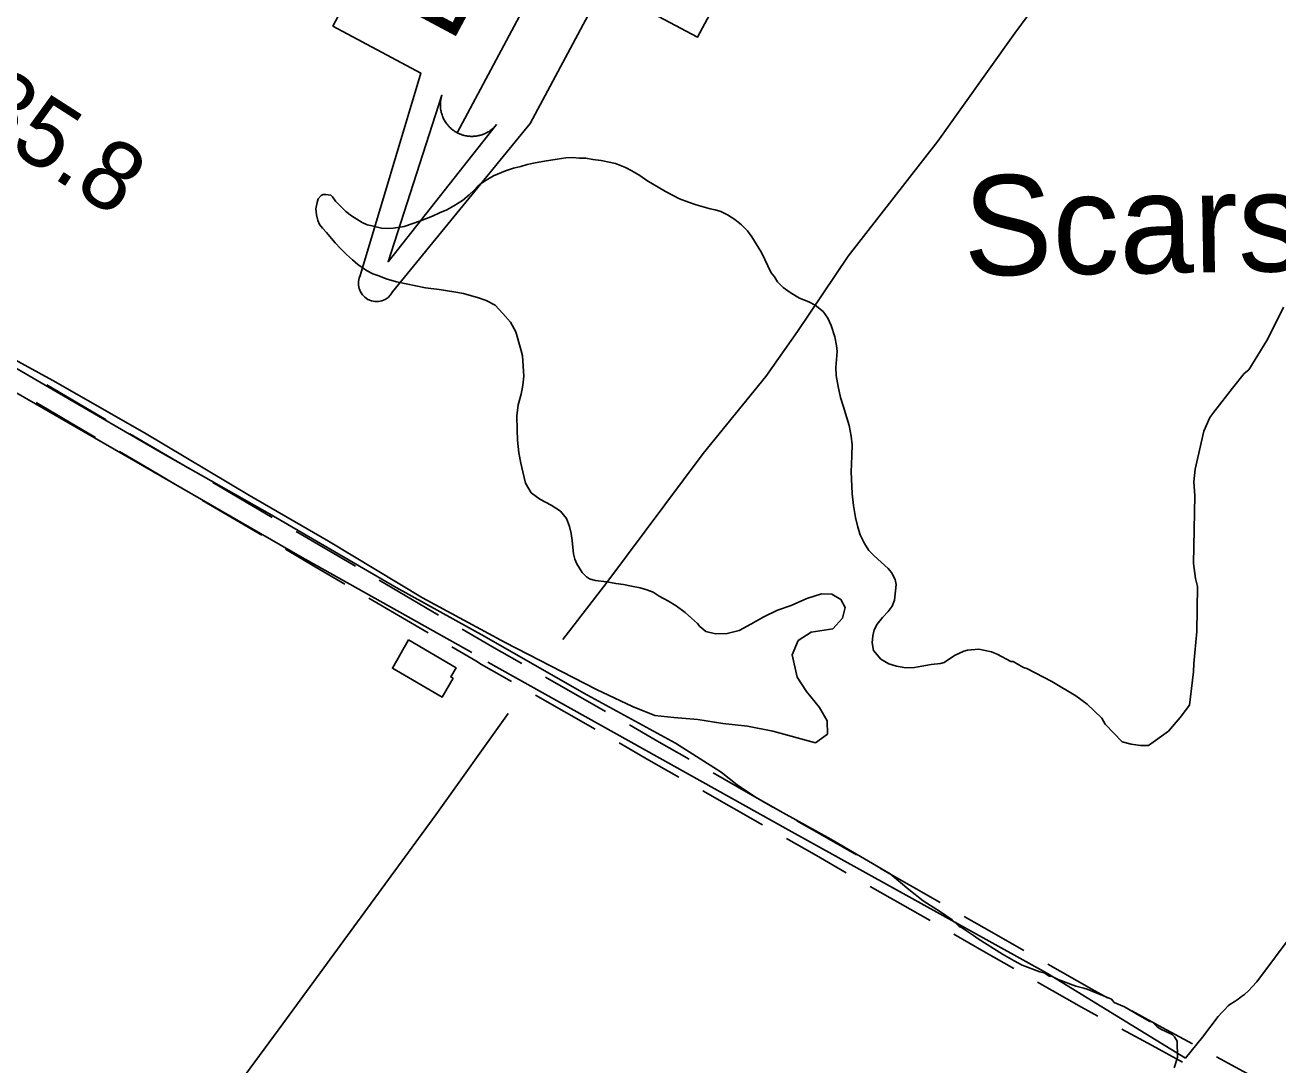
# Model space of a CAD drawing. Extents: x 3683613 to 3738215, y 469626 to 495384.
# Drawn here: x 3709739 to 3711559, y 488195 to 489705 of the extents above; entities that cross this region are included whole.
import ezdxf

# ---------------------------------------------------------------- set-up
doc = ezdxf.new("R2010")
doc.units = 0
for name, color, linetype in [('V-BLDG-OTLN', 7, 'Continuous'), ('V-ROAD-CNTR', 7, 'Continuous'), ('V-SITE-VEGE', 7, 'Continuous'), ('V-SURV-IDEN', 7, 'Continuous'), ('V-TOPO-GNAM-IDEN', 7, 'Continuous'), ('V-TOPO-SHOR', 7, 'Continuous'), ('V-TOPO-WATR-IDEN', 7, 'Continuous')]:
    doc.layers.add(name, color=color, linetype=linetype)

msp = doc.modelspace()

# ---------------------------------------------------------------- linework, layer by layer
at = {"layer": 'V-BLDG-OTLN'}
msp.add_lwpolyline([(3710296, 488812), (3710364.9, 488771.5), (3710357.2, 488758.5), (3710360.7, 488756.4), (3710344.6, 488728.9), (3710272.4, 488770.9)], close=True, dxfattribs=at)
at = {"layer": 'V-ROAD-CNTR'}
for points in [[(3709770.4, 489182.4), (3709856.6, 489131.8)], [(3709755.2, 489156.6), (3709841.4, 489105.9)], [(3709891.1, 489111.5), (3709934.2, 489086.2)], [(3709875.9, 489085.6), (3709919, 489060.3)], [(3709934.2, 489086.2), (3709977.3, 489060.8)], [(3709919, 489060.3), (3709962.1, 489035)], [(3710011.8, 489040.6), (3710098, 488989.9)], [(3709996.6, 489014.7), (3710082.8, 488964)], [(3710132.5, 488969.6), (3710175.6, 488944.3)], [(3710117.3, 488943.8), (3710160.4, 488918.4)], [(3710175.6, 488944.3), (3710218.7, 488919)], [(3710160.4, 488918.4), (3710203.5, 488893.1)], [(3710253.2, 488898.7), (3710339.4, 488848)], [(3710238, 488872.8), (3710324.2, 488822.2)], [(3710373.9, 488827.8), (3710408.5, 488807.4), (3710416.9, 488802.6)], [(3710358.7, 488801.9), (3710393.4, 488781.5), (3710402, 488776.6)], [(3710416.9, 488802.6), (3710460.3, 488777.8)], [(3710402, 488776.6), (3710445.4, 488751.8)], [(3710495, 488758), (3710581.9, 488708.4)], [(3710480.2, 488731.9), (3710567, 488682.3)], [(3710616.6, 488688.6), (3710660, 488663.8)], [(3710601.7, 488662.5), (3710645.1, 488637.7)], [(3710660, 488663.8), (3710703.4, 488639)], [(3710645.1, 488637.7), (3710688.6, 488612.9)], [(3710738.2, 488619.1), (3710825, 488569.5)], [(3710723.3, 488593.1), (3710810.1, 488543.5)], [(3710859.8, 488549.7), (3710903.2, 488524.9)], [(3710844.9, 488523.7), (3710888.3, 488498.9)], [(3710903.2, 488524.9), (3710946.6, 488500.1)], [(3710888.3, 488498.9), (3710931.7, 488474.1)], [(3710981.3, 488480.3), (3711068.2, 488430.7)], [(3710966.4, 488454.2), (3711053.3, 488404.6)], [(3711102.9, 488410.8), (3711146.3, 488386.1)], [(3711088, 488384.8), (3711131.4, 488360)], [(3711146.3, 488386.1), (3711189.7, 488361.3)], [(3711131.4, 488360), (3711174.9, 488335.2)], [(3711224.5, 488341.4), (3711288.1, 488305.1), (3711311.3, 488292.5)], [(3711209.6, 488315.4), (3711273.5, 488278.9), (3711297, 488266.1)], [(3711346.5, 488273.4), (3711390.4, 488249.5)], [(3711332.1, 488247), (3711376.1, 488223.2)], [(3711390.4, 488249.5), (3711434.3, 488225.7)], [(3711376.1, 488223.2), (3711420, 488199.3)], [(3711469.5, 488206.6), (3711557.4, 488158.9)]]:
    msp.add_lwpolyline(points, dxfattribs=at)
at = {"layer": 'V-SITE-VEGE'}
for p, q in [((3710524.3, 489512), (3710534.1, 489512.4)), ((3710534.1, 489512.4), (3710544.4, 489511.7)), ((3710436.8, 489493.2), (3710448.2, 489496.8)), ((3710448.2, 489496.8), (3710458.8, 489499.6)), ((3710458.8, 489499.6), (3710468.3, 489502.4)), ((3710468.3, 489502.4), (3710479.7, 489504.8)), ((3710479.7, 489504.8), (3710493.5, 489507.2)), ((3710493.5, 489507.2), (3710512, 489510)), ((3710512, 489510), (3710524.3, 489512)), ((3710544.4, 489511.7), (3710553.4, 489511.3)), ((3710553.4, 489511.3), (3710563.7, 489509.7)), ((3710563.7, 489509.7), (3710575.5, 489508.2)), ((3710575.5, 489508.2), (3710596.4, 489503.9)), ((3710596.4, 489503.9), (3710611.1, 489498)), ((3710611.1, 489498), (3710620.1, 489493.3)), ((3710402.1, 489475), (3710408.8, 489479.4)), ((3710408.8, 489479.4), (3710419.4, 489485.7)), ((3710419.4, 489485.7), (3710436.8, 489493.2)), ((3710620.1, 489493.3), (3710631.6, 489486.2)), ((3710631.6, 489486.2), (3710641.9, 489479.2)), ((3710641.9, 489479.2), (3710669.1, 489463.1)), ((3710169.1, 489457.1), (3710171.8, 489458.7)), ((3710171.8, 489458.7), (3710175.8, 489458.7)), ((3710175.8, 489458.7), (3710179.3, 489458.3)), ((3710179.3, 489458.3), (3710182.8, 489457.7)), ((3710374.5, 489450.1), (3710384, 489458.4)), ((3710384, 489458.4), (3710391.1, 489465.1)), ((3710391.1, 489465.1), (3710395.8, 489469.9)), ((3710395.8, 489469.9), (3710402.1, 489475)), ((3710669.1, 489463.1), (3710689.3, 489452.5)), ((3710161.2, 489438.1), (3710163.2, 489447.2)), ((3710163.2, 489447.2), (3710164.7, 489452.3)), ((3710164.7, 489452.3), (3710169.1, 489457.1)), ((3710182.8, 489457.7), (3710185.4, 489455.6)), ((3710185.4, 489455.6), (3710190, 489449.2)), ((3710190, 489449.2), (3710204.6, 489433.9)), ((3710351.7, 489436.6), (3710361.6, 489442.2)), ((3710361.6, 489442.2), (3710368.2, 489446.1)), ((3710368.2, 489446.1), (3710374.5, 489450.1)), ((3710689.3, 489452.5), (3710702.3, 489447.4)), ((3710702.3, 489447.4), (3710713.7, 489443.9)), ((3710713.7, 489443.9), (3710724, 489440.7)), ((3710724, 489440.7), (3710733.9, 489438)), ((3710162, 489429), (3710161.2, 489438.1)), ((3710164, 489420.8), (3710162, 489429)), ((3710204.6, 489433.9), (3710212.9, 489428)), ((3710212.9, 489428), (3710228.3, 489418.2)), ((3710313.1, 489420.4), (3710322.2, 489423.9)), ((3710322.2, 489423.9), (3710330.8, 489427.5)), ((3710330.8, 489427.5), (3710341.1, 489431.9)), ((3710341.1, 489431.9), (3710351.7, 489436.6)), ((3710733.9, 489438), (3710741.4, 489436.4)), ((3710741.4, 489436.4), (3710749.3, 489434.1)), ((3710749.3, 489434.1), (3710759.1, 489429)), ((3710759.1, 489429), (3710769.8, 489422.3)), ((3710769.8, 489422.3), (3710779.3, 489414.5)), ((3710166.8, 489415.3), (3710164, 489420.8)), ((3710170.8, 489409.7), (3710166.8, 489415.3)), ((3710176.7, 489403.5), (3710170.8, 489409.7)), ((3710184.2, 489394.8), (3710176.7, 489403.5)), ((3710228.3, 489418.2), (3710235.8, 489414.6)), ((3710235.8, 489414.6), (3710242.9, 489413.1)), ((3710242.9, 489413.1), (3710256.7, 489410)), ((3710256.7, 489410), (3710266.2, 489409.2)), ((3710266.2, 489409.2), (3710273.7, 489410)), ((3710273.7, 489410), (3710283.5, 489411.2)), ((3710283.5, 489411.2), (3710289.5, 489412.4)), ((3710289.5, 489412.4), (3710313.1, 489420.4)), ((3710779.3, 489414.5), (3710788, 489405.8)), ((3710788, 489405.8), (3710794.7, 489397.1)), ((3710189.3, 489388.5), (3710184.2, 489394.8)), ((3710196.9, 489380.2), (3710189.3, 489388.5)), ((3710794.7, 489397.1), (3710808.6, 489374.7)), ((3710205.6, 489371.6), (3710196.9, 489380.2)), ((3710214.3, 489363.7), (3710205.6, 489371.6)), ((3710808.6, 489374.7), (3710822.4, 489345.1)), ((3710222.2, 489357), (3710214.3, 489363.7)), ((3710234.8, 489348.4), (3710222.2, 489357)), ((3710243.9, 489343.7), (3710234.8, 489348.4)), ((3710252.6, 489340.5), (3710243.9, 489343.7)), ((3710263.6, 489336.2), (3710252.6, 489340.5)), ((3710278.6, 489331.9), (3710263.6, 489336.2)), ((3710320.4, 489323.4), (3710278.6, 489331.9)), ((3710822.4, 489345.1), (3710827.2, 489339.2)), ((3710827.2, 489339.2), (3710831.9, 489332.2)), ((3710831.9, 489332.2), (3710839.8, 489323.9)), ((3710340.2, 489320.7), (3710320.4, 489323.4)), ((3710361.5, 489317.6), (3710340.2, 489320.7)), ((3710375.7, 489314.8), (3710361.5, 489317.6)), ((3710397.4, 489308.6), (3710375.7, 489314.8)), ((3710839.8, 489323.9), (3710850.1, 489316.4)), ((3710850.1, 489316.4), (3710863.9, 489308.2)), ((3710408.8, 489304.7), (3710397.4, 489308.6)), ((3710421.5, 489298), (3710408.8, 489304.7)), ((3710432.9, 489286.2), (3710421.5, 489298)), ((3710863.9, 489308.2), (3710877.4, 489303.1)), ((3710877.4, 489303.1), (3710886.4, 489298.1)), ((3710886.4, 489298.1), (3710897.9, 489288.9)), ((3711556.1, 489273.5), (3711566.6, 489295)), ((3710444, 489273.2), (3710432.9, 489286.2)), ((3710897.9, 489288.9), (3710905, 489279.1)), ((3710905, 489279.1), (3710909.8, 489268.5)), ((3709785.4, 489171.9), (3709632.8, 489260.3)), ((3710451.5, 489259.4), (3710444, 489273.2)), ((3710459.1, 489233.8), (3710451.5, 489259.4)), ((3710909.8, 489268.5), (3710915, 489252.3)), ((3711542.3, 489247), (3711556.1, 489273.5)), ((3709673.9, 489246), (3709779.2, 489188.9)), ((3710915, 489252.3), (3710917.4, 489239.7)), ((3710917.4, 489239.7), (3710918.2, 489230.6)), ((3711516.4, 489204), (3711542.3, 489247)), ((3710461.5, 489224.7), (3710459.1, 489233.8)), ((3710463.5, 489195.2), (3710461.5, 489224.7)), ((3710918.2, 489230.6), (3710916.7, 489207.4)), ((3710916.7, 489207.4), (3710917.1, 489195.9)), ((3711509.6, 489199.1), (3711516.4, 489204)), ((3709779.2, 489188.9), (3709912.2, 489112.8)), ((3710462, 489182.1), (3710463.5, 489195.2)), ((3710917.1, 489195.9), (3710919.9, 489179.8)), ((3711492.5, 489177.7), (3711509.6, 489199.1)), ((3709939, 489082.6), (3709785.4, 489171.9)), ((3710455, 489153.3), (3710459.3, 489169.1)), ((3710459.3, 489169.1), (3710462, 489182.1)), ((3710919.9, 489179.8), (3710923.5, 489164)), ((3711466.8, 489144.8), (3711492.5, 489177.7)), ((3710453.4, 489137.2), (3710455, 489153.3)), ((3710923.5, 489164), (3710927, 489151.8)), ((3710927, 489151.8), (3710935.8, 489123.4)), ((3710453.5, 489117), (3710453.4, 489137.2)), ((3711451.2, 489115), (3711459.9, 489134.9)), ((3711459.9, 489134.9), (3711466.8, 489144.8)), ((3709912.2, 489112.8), (3710064.8, 489021.9)), ((3710454.3, 489102.1), (3710453.5, 489117)), ((3710935.8, 489123.4), (3710939, 489108)), ((3711442.1, 489076.7), (3711451.2, 489115)), ((3710456.3, 489083.9), (3710454.3, 489102.1)), ((3710939, 489108), (3710940.2, 489095.4)), ((3710940.2, 489095.4), (3710939.9, 489080)), ((3710094.1, 488995.3), (3709939, 489082.6)), ((3710459.1, 489068.9), (3710456.3, 489083.9)), ((3710939.9, 489080), (3710939.1, 489067.4)), ((3711438.4, 489060.1), (3711442.1, 489076.7)), ((3710461.9, 489056.3), (3710459.1, 489068.9)), ((3710939.1, 489067.4), (3710938.7, 489056.8)), ((3711436.4, 489041.7), (3711438.4, 489060.1)), ((3710465.9, 489039.8), (3710461.9, 489056.3)), ((3710473.8, 489025.6), (3710465.9, 489039.8)), ((3710938.7, 489056.8), (3710940.4, 489024)), ((3711437.7, 489021.7), (3711436.4, 489041.7)), ((3710064.8, 489021.9), (3710179.8, 488955.5)), ((3710486.5, 489016.6), (3710473.8, 489025.6)), ((3710940.4, 489024), (3710942, 489007.1)), ((3711435.8, 488923.1), (3711437.7, 489021.7)), ((3710503.1, 489007.5), (3710486.5, 489016.6)), ((3710516.5, 488998.9), (3710503.1, 489007.5)), ((3710942, 489007.1), (3710945.2, 488989.7)), ((3710277.9, 488888), (3710094.1, 488995.3)), ((3710525.2, 488988.3), (3710516.5, 488998.9)), ((3710529.6, 488976.8), (3710525.2, 488988.3)), ((3710945.2, 488989.7), (3710948.4, 488975.9)), ((3710532.3, 488966.6), (3710529.6, 488976.8)), ((3710533.6, 488956.3), (3710532.3, 488966.6)), ((3710948.4, 488975.9), (3710952, 488964.9)), ((3710179.8, 488955.5), (3710316.4, 488873.3)), ((3710534.4, 488946.5), (3710533.6, 488956.3)), ((3710952, 488964.9), (3710957.9, 488952.3)), ((3710957.9, 488952.3), (3710964.3, 488941.7)), ((3710535.6, 488937), (3710534.4, 488946.5)), ((3710537.6, 488929.5), (3710535.6, 488937)), ((3710964.3, 488941.7), (3710972.2, 488934.2)), ((3710972.2, 488934.2), (3710992.3, 488915.7)), ((3710540.3, 488922.4), (3710537.6, 488929.5)), ((3710547.9, 488909.8), (3710540.3, 488922.4)), ((3710992.3, 488915.7), (3710997.1, 488909.8)), ((3711438.8, 488901.3), (3711435.8, 488923.1)), ((3710554.2, 488903.9), (3710547.9, 488909.8)), ((3710558.9, 488900.8), (3710554.2, 488903.9)), ((3710566.8, 488898.5), (3710558.9, 488900.8)), ((3710584.1, 488896.2), (3710566.8, 488898.5)), ((3710596.8, 488894.2), (3710584.1, 488896.2)), ((3710608.3, 488892.6), (3710596.8, 488894.2)), ((3710997.1, 488909.8), (3711002.6, 488900)), ((3711002.6, 488900), (3711004.2, 488892.5)), ((3711441.9, 488889.6), (3711438.8, 488901.3)), ((3710405.8, 488817.6), (3710277.9, 488888)), ((3710619.7, 488890.3), (3710608.3, 488892.6)), ((3710632.3, 488887.6), (3710619.7, 488890.3)), ((3710641.8, 488884.8), (3710632.3, 488887.6)), ((3710651.3, 488881.3), (3710641.8, 488884.8)), ((3710660, 488875.8), (3710651.3, 488881.3)), ((3710673.4, 488868.4), (3710660, 488875.8)), ((3710895.5, 488878.8), (3710874.4, 488872.1)), ((3710910.8, 488878.4), (3710895.5, 488878.8)), ((3710923.7, 488870.7), (3710910.8, 488878.4)), ((3711004.2, 488892.5), (3711001.5, 488870)), ((3711440.7, 488824.4), (3711441.9, 488889.6)), ((3710316.4, 488873.3), (3710436.1, 488808.4)), ((3710684.5, 488861.7), (3710673.4, 488868.4)), ((3710697.5, 488851.9), (3710684.5, 488861.7)), ((3710851.4, 488862.3), (3710831.9, 488855.1)), ((3710874.4, 488872.1), (3710851.4, 488862.3)), ((3710929.9, 488859.4), (3710923.7, 488870.7)), ((3710926.3, 488843.5), (3710929.9, 488859.4)), ((3710998.4, 488861.3), (3710992.5, 488853.4)), ((3711001.5, 488870), (3710998.4, 488861.3)), ((3710707, 488843.6), (3710697.5, 488851.9)), ((3710715.7, 488835.7), (3710707, 488843.6)), ((3710811.9, 488845.8), (3710793, 488835)), ((3710831.9, 488855.1), (3710811.9, 488845.8)), ((3710912, 488828.1), (3710926.3, 488843.5)), ((3710984.2, 488844.7), (3710976.4, 488834.8)), ((3710992.5, 488853.4), (3710984.2, 488844.7)), ((3710719.1, 488831.7), (3710715.7, 488835.7)), ((3710727.9, 488824.1), (3710719.1, 488831.7)), ((3710741.7, 488821), (3710727.9, 488824.1)), ((3710758.7, 488821.6), (3710741.7, 488821)), ((3710776.1, 488825.7), (3710758.7, 488821.6)), ((3710793, 488835), (3710776.1, 488825.7)), ((3710861.8, 488811.1), (3710880.7, 488823.4)), ((3710880.7, 488823.4), (3710912, 488828.1)), ((3710972, 488826.9), (3710970.1, 488817.8)), ((3710976.4, 488834.8), (3710972, 488826.9)), ((3711436.4, 488777.7), (3711440.7, 488824.4)), ((3710550.7, 488734.9), (3710405.8, 488817.6)), ((3710436.1, 488808.4), (3710569.1, 488740.1)), ((3710853.1, 488790.5), (3710861.8, 488811.1)), ((3710970.1, 488817.8), (3710969.3, 488808)), ((3710969.3, 488808), (3710971.3, 488796.9)), ((3710860.4, 488758.2), (3710853.1, 488790.5)), ((3710971.3, 488796.9), (3710982, 488784.3)), ((3711073.8, 488779.5), (3711089, 488789.3)), ((3711089, 488789.3), (3711102.5, 488795.7)), ((3711102.5, 488795.7), (3711107.5, 488797.3)), ((3711107.5, 488797.3), (3711124.3, 488798.6)), ((3711124.3, 488798.6), (3711142.6, 488794.9)), ((3711142.6, 488794.9), (3711145.9, 488793.2)), ((3711145.9, 488793.2), (3711150.9, 488791.4)), ((3711150.9, 488791.4), (3711170.7, 488781)), ((3710982, 488784.3), (3710993.5, 488777.3)), ((3710993.5, 488777.3), (3711004.5, 488773.8)), ((3711004.5, 488773.8), (3711018.3, 488771.8)), ((3711018.3, 488771.8), (3711030.9, 488772.2)), ((3711030.9, 488772.2), (3711041.2, 488773.8)), ((3711041.2, 488773.8), (3711055, 488776.2)), ((3711055, 488776.2), (3711068.7, 488778)), ((3711068.7, 488778), (3711073.8, 488779.5)), ((3711170.7, 488781), (3711174.1, 488781)), ((3711174.1, 488781), (3711182.3, 488775.8)), ((3711182.3, 488775.8), (3711189, 488772.3)), ((3711189, 488772.3), (3711193.9, 488770.6)), ((3711193.9, 488770.6), (3711230.4, 488751.5)), ((3711436.2, 488766), (3711436.4, 488777.7)), ((3710873.8, 488737.2), (3710860.4, 488758.2)), ((3711230.4, 488751.5), (3711265.1, 488730.8)), ((3711430.3, 488717.6), (3711436.2, 488766)), ((3710683.7, 488662.4), (3710550.7, 488734.9)), ((3710569.1, 488740.1), (3710621, 488715.6)), ((3710892.8, 488714.2), (3710873.8, 488737.2)), ((3711265.1, 488730.8), (3711281.5, 488718.8)), ((3710621, 488715.6), (3710653.8, 488702.3)), ((3710904.1, 488694.7), (3710892.8, 488714.2)), ((3711281.5, 488718.8), (3711302.9, 488698.3)), ((3711416.6, 488699.5), (3711430.3, 488717.6)), ((3710653.8, 488702.3), (3710681, 488699.3)), ((3710681, 488699.3), (3710715.9, 488696.8)), ((3710715.9, 488696.8), (3710752.3, 488690.8)), ((3710904.2, 488675.3), (3710904.1, 488694.7)), ((3711302.9, 488698.3), (3711307.7, 488689.9)), ((3711399.5, 488679.8), (3711416.6, 488699.5)), ((3710752.3, 488690.8), (3710788.2, 488686.8)), ((3710788.2, 488686.8), (3710825.2, 488679.7)), ((3710825.2, 488679.7), (3710886.8, 488662.9)), ((3711307.7, 488689.9), (3711332.3, 488664.3)), ((3711370.7, 488658.6), (3711399.5, 488679.8)), ((3710749.9, 488620), (3710683.7, 488662.4)), ((3710886.8, 488662.9), (3710904.2, 488675.3)), ((3711332.3, 488664.3), (3711345.6, 488660.7)), ((3711345.6, 488660.7), (3711359, 488658.8)), ((3711359, 488658.8), (3711370.7, 488658.6)), ((3710773.1, 488601.6), (3710749.9, 488620)), ((3710799.8, 488583.7), (3710773.1, 488601.6)), ((3710839.8, 488561.2), (3710799.8, 488583.7)), ((3710909.2, 488523), (3710839.8, 488561.2)), ((3710995.5, 488472.4), (3710909.2, 488523)), ((3711022.7, 488449.6), (3710995.5, 488472.4)), ((3711043.2, 488433.4), (3711022.7, 488449.6)), ((3711068.6, 488417.2), (3711043.2, 488433.4)), ((3711085.6, 488405.9), (3711068.6, 488417.2)), ((3711095.8, 488396.1), (3711085.6, 488405.9)), ((3711099.2, 488394.5), (3711095.8, 488396.1)), ((3711116.2, 488383.2), (3711099.2, 488394.5)), ((3711123, 488378.3), (3711116.2, 488383.2)), ((3711158.6, 488355.7), (3711123, 488378.3)), ((3711175.5, 488346.1), (3711158.6, 488355.7)), ((3711187.3, 488339.7), (3711175.5, 488346.1)), ((3711212.6, 488330.2), (3711187.3, 488339.7)), ((3711219.3, 488328.7), (3711212.6, 488330.2)), ((3711226.1, 488323.8), (3711219.3, 488328.7)), ((3711229.5, 488323.9), (3711226.1, 488323.8)), ((3711239.6, 488319.1), (3711229.5, 488323.9)), ((3711264.9, 488309.6), (3711239.6, 488319.1)), ((3711276.7, 488306.6), (3711264.9, 488309.6)), ((3711281.7, 488305), (3711276.7, 488306.6)), ((3711317.1, 488290.8), (3711281.7, 488305)), ((3711320.6, 488285.8), (3711317.1, 488290.8)), ((3711335.8, 488279.5), (3711320.6, 488285.8)), ((3711357.8, 488266.6), (3711335.8, 488279.5)), ((3711371.4, 488258.6), (3711357.8, 488266.6)), ((3711376.4, 488257), (3711371.4, 488258.6)), ((3711383.2, 488250.5), (3711376.4, 488257)), ((3711388.3, 488247.2), (3711383.2, 488250.5)), ((3711405.2, 488239.3), (3711388.3, 488247.2)), ((3711408.6, 488236), (3711405.2, 488239.3)), ((3711412.1, 488229.4), (3711408.6, 488236)), ((3711412.7, 488206), (3711412.1, 488229.4)), ((3711408, 488190.8), (3711412.7, 488206))]:
    msp.add_line(p, q, dxfattribs=at)
at = {"layer": 'V-TOPO-SHOR'}
for points in [[(3710519.9, 488812.9), (3710583.7, 488895.7), (3710724, 489082.7), (3710814.6, 489194.7), (3710860.8, 489260), (3710934.4, 489369.3), (3711064.4, 489536), (3711176.3, 489692.9), (3711352, 489930.5), (3711471.7, 490098.8), (3711642.3, 490309), (3711745.8, 490454.3), (3711804.9, 490533.7)], [(3710388, 488793.8), (3710138.2, 488933.5), (3709668.1, 489204.4), (3709248, 489445.3)], [(3710410.9, 488780), (3710843.9, 488538.5), (3711223.8, 488327.6), (3711424.4, 488204.9)], [(3709362.6, 487219.6), (3709480.4, 487377.8), (3709663.7, 487635), (3709826.7, 487866.4), (3709952, 488035.9), (3710113.4, 488254.6), (3710335.3, 488558), (3710440.6, 488705.5)], [(3711424.4, 488204.9), (3711448.8, 488235.3), (3711472, 488265.3), (3711477.5, 488271.7), (3711480.6, 488274.8), (3711486.2, 488280.7), (3711488.9, 488282.7), (3711495.2, 488286.7), (3711500.7, 488290.6), (3711505.8, 488294.2), (3711509.8, 488297.4), (3711515.7, 488302.5), (3711521.2, 488308.4), (3711527.9, 488315.6), (3711607.7, 488422.6)]]:
    msp.add_lwpolyline(points, dxfattribs=at)
at = {"layer": 'V-TOPO-WATR-IDEN'}
msp.add_line((3710366.4, 489548.5), (3710720.8, 490210.8), dxfattribs=at)
for points in [[(3710226, 489342.4), (3710313.7, 489635), (3710186.1, 489703.2), (3710487.4, 490266.2), (3710615, 490198), (3710814.4, 490442)], [(3710861.1, 490417), (3710763.8, 490106.3), (3710667.8, 489927), (3710804.7, 489853.7), (3710715.5, 489687), (3710578.6, 489760.3), (3710472.5, 489562), (3710272.7, 489317.4)]]:
    msp.add_lwpolyline(points, dxfattribs=at)
msp.add_lwpolyline([(3710423.7, 489560.3), (3710266.2, 489361.2), (3710344.4, 489602.8), (3710343.2, 489598.4), (3710342.5, 489594), (3710342.3, 489592.3), (3710342.2, 489590.7), (3710342.2, 489588.8), (3710342.2, 489587), (3710342.3, 489585.4), (3710342.5, 489583.2), (3710342.9, 489580.9), (3710343.1, 489579.7), (3710343.5, 489578), (3710344.1, 489575.9), (3710344.6, 489574.2), (3710345.2, 489572.5), (3710345.7, 489571.4), (3710346.2, 489570.1), (3710346.9, 489568.7), (3710347.6, 489567.3), (3710348.3, 489566), (3710348.9, 489564.9), (3710349.9, 489563.4), (3710350.9, 489562), (3710351.8, 489560.8), (3710352.8, 489559.5), (3710353.7, 489558.5), (3710354.6, 489557.5), (3710355.3, 489556.8), (3710356.4, 489555.8), (3710357.5, 489554.7), (3710358.6, 489553.7), (3710359.8, 489552.8), (3710360.9, 489552), (3710362.1, 489551.1), (3710363.1, 489550.4), (3710364.6, 489549.5), (3710366.4, 489548.5), (3710366.9, 489548.2), (3710367.7, 489547.8), (3710368.7, 489547.3), (3710369.7, 489546.9), (3710370.7, 489546.5), (3710371.6, 489546.1), (3710372.7, 489545.7), (3710373.5, 489545.4), (3710374.7, 489545.1), (3710375.8, 489544.7), (3710376.5, 489544.5), (3710378.5, 489544.1), (3710379.5, 489543.9), (3710380.3, 489543.7), (3710381.5, 489543.6), (3710382.6, 489543.4), (3710383.7, 489543.3), (3710385, 489543.2), (3710386.3, 489543.1), (3710387.3, 489543.1), (3710388.1, 489543.1), (3710389.3, 489543.1), (3710390.3, 489543.2), (3710391.5, 489543.2), (3710392.7, 489543.3), (3710393.9, 489543.5), (3710395.4, 489543.7), (3710396.5, 489543.9), (3710397.7, 489544.2), (3710398.9, 489544.4), (3710399.8, 489544.7), (3710400.9, 489545), (3710402.4, 489545.4), (3710402.4, 489545.4), (3710403.3, 489545.7), (3710403.9, 489546), (3710404.9, 489546.4), (3710406.1, 489546.9), (3710407, 489547.3), (3710407.9, 489547.7), (3710408.9, 489548.2), (3710409.9, 489548.7), (3710410.6, 489549.1), (3710411.6, 489549.7), (3710412.8, 489550.4), (3710413.5, 489550.9), (3710414.1, 489551.3), (3710414.6, 489551.7), (3710415.2, 489552.1), (3710416, 489552.7), (3710416.7, 489553.3), (3710417.5, 489553.9), (3710418.2, 489554.5), (3710419.1, 489555.4), (3710419.7, 489555.9), (3710420.5, 489556.7), (3710421.5, 489557.7), (3710422.2, 489558.5), (3710422.7, 489559.1), (3710423.2, 489559.6), (3710423.5, 489560.1)], close=True, dxfattribs=at)
msp.add_arc((3710249.4, 489329.9), 26.5, 151.849, 331.849, dxfattribs=at)

# ---------------------------------------------------------------- texts
at = {"layer": 'V-SURV-IDEN'}
msp.add_text('344+85.8', height=100, rotation=327.2786, dxfattribs=at).set_placement((3709397.8, 489728))
at = {"layer": 'V-TOPO-GNAM-IDEN'}
msp.add_text('Scarsdale', height=145, rotation=0.7751, dxfattribs=at).set_placement((3711102.6, 489341))
at = {"layer": 'V-TOPO-WATR-IDEN'}
msp.add_text('L.W.R.P.', height=124.5, rotation=61.8489, dxfattribs=at).set_placement((3710358.3, 489676.6))

doc.saveas('drawing.dxf')
